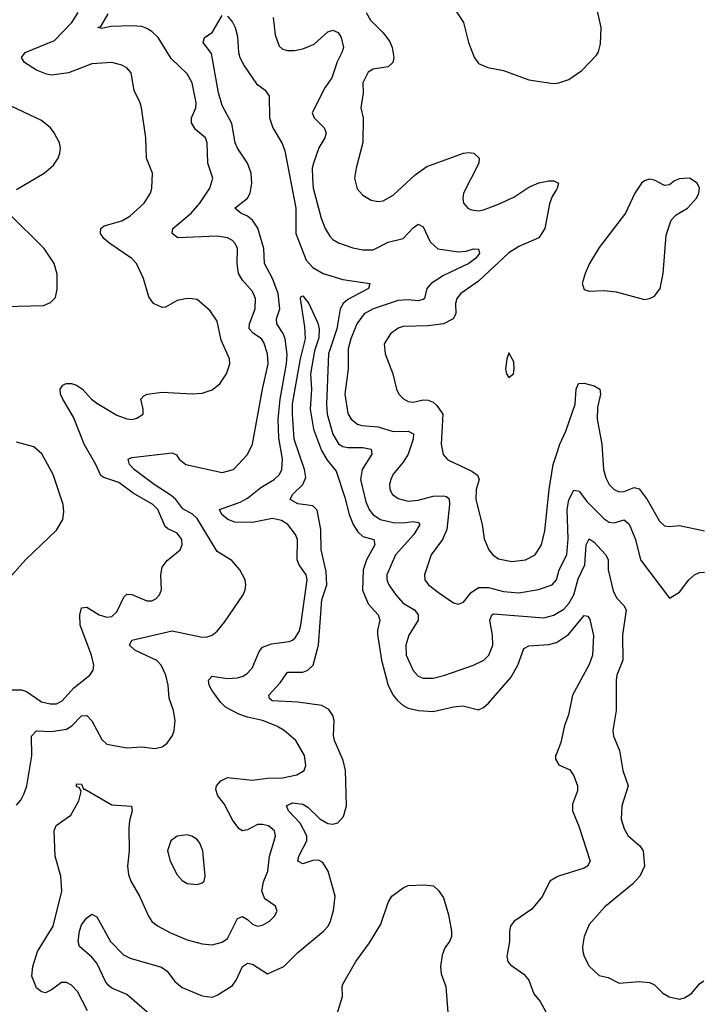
# Model space of a CAD drawing. Header units: inches. Extents: x 1682530 to 1839546, y 640742 to 791647.
# Tile 257 of 656: x 1697863 to 1700573, y 750999 to 754921. Entities that reach past the tile are written whole.
import ezdxf

# ---------------------------------------------------------------- set-up
doc = ezdxf.new("R2010")
doc.units = ezdxf.units.IN
doc.header["$MEASUREMENT"] = 0
doc.layers.add('B6795', color=7, linetype='Continuous')
doc.layers.add('B7705', color=7, linetype='Continuous')

msp = doc.modelspace()

# ---------------------------------------------------------------- linework, layer by layer
at = {"layer": 'B6795', "color": 5}
for points, elevation in [([(1699570, 755002.4), (1699630.1, 754910.1), (1699649.4, 754830), (1699672, 754772), (1699690, 754747), (1699726.8, 754730), (1699790, 754718), (1699890, 754682), (1699987.2, 754667.2), (1700000, 754668.2)], 720), ([(1697830, 752251.7), (1697870, 752251.8), (1697890, 752245.2), (1697950, 752204.3), (1697984.4, 752195.6), (1698010, 752196.4), (1698032.5, 752207.5), (1698079.5, 752260.5), (1698143.1, 752310), (1698155.4, 752330), (1698158.5, 752350), (1698149.1, 752390), (1698103.6, 752510), (1698102.4, 752550), (1698110, 752578.3), (1698130, 752581.5), (1698180.3, 752550), (1698210, 752540.9), (1698230, 752543.8), (1698250, 752562.6), (1698278.4, 752621.6), (1698290, 752633.1), (1698310, 752631.9), (1698370, 752605.8), (1698390, 752606), (1698405.5, 752614.5), (1698420.5, 752630), (1698428.4, 752650), (1698425.1, 752710), (1698430, 752740.7), (1698450, 752766.7), (1698502, 752810), (1698509.8, 752830), (1698508.7, 752850), (1698490, 752875.3), (1698453, 752893), (1698442.9, 752902.9), (1698413.6, 752970), (1698392.9, 752990), (1698314.9, 753034.9), (1698258.1, 753078.1), (1698197.7, 753097.7), (1698185.7, 753105.7), (1698167, 753150), (1698120.5, 753230), (1698077.7, 753337.7), (1698035, 753410), (1698025.7, 753430), (1698023.8, 753450), (1698034.9, 753465.1), (1698047.9, 753472.1), (1698070, 753472.3), (1698090, 753465.6), (1698113.1, 753450), (1698149, 753409), (1698170, 753393.7), (1698250, 753346.5), (1698290, 753331.4), (1698310.8, 753329.2), (1698330, 753333.4), (1698354.7, 753350), (1698355.4, 753370), (1698346, 753410), (1698357.1, 753422.9), (1698370.9, 753429.1), (1698430, 753438), (1698549.7, 753430.3), (1698590, 753434), (1698630, 753446.4), (1698659.6, 753470), (1698686, 753510), (1698700.5, 753550), (1698698.3, 753570), (1698664.8, 753644.8), (1698650, 753720.9), (1698621.8, 753761.8), (1698570, 753806), (1698550, 753809.7), (1698530, 753811.2), (1698490, 753802.3), (1698443.8, 753776.2), (1698430, 753774.6), (1698396.4, 753790), (1698376.8, 753816.8), (1698355.6, 753890), (1698327.8, 753950), (1698310.3, 753970.3), (1698221.7, 754030), (1698198, 754050), (1698184.6, 754070), (1698186, 754090), (1698200.2, 754099.8), (1698270, 754119.5), (1698301.3, 754138.7), (1698359.2, 754190), (1698383.9, 754230), (1698389.8, 754250), (1698392.2, 754310), (1698368.7, 754370), (1698365.8, 754450), (1698348.5, 754570), (1698343.1, 754590), (1698318.4, 754638.4), (1698306.9, 754710), (1698289.8, 754729.8), (1698270, 754740.4), (1698230, 754750.8), (1698150, 754745), (1698058, 754710), (1697990, 754700.5), (1697970, 754703.7), (1697930, 754720.1), (1697882.4, 754750), (1697871, 754770), (1697885.1, 754790), (1698002.2, 754837.8), (1698071, 754910), (1698095.5, 754950)], 680), ([(1697850, 751792.9), (1697867.7, 751812.3), (1697881.6, 751838.4), (1697891.7, 751870), (1697911.4, 751988.6), (1697910, 752066.8), (1697930, 752088.3), (1697990, 752085.4), (1698050, 752095.8), (1698071.5, 752108.5), (1698110, 752147.7), (1698130, 752149.2), (1698150, 752128.9), (1698190, 752053.4), (1698210, 752034.9), (1698290, 752021.5), (1698350, 752024.4), (1698401.6, 752018.4), (1698430, 752024.7), (1698450, 752039.5), (1698471.2, 752070), (1698478, 752090), (1698481.6, 752130), (1698475.8, 752170), (1698458.5, 752218.5), (1698454.4, 752270), (1698445.4, 752310), (1698427, 752350), (1698408.7, 752368.7), (1698322.2, 752410), (1698300.5, 752430), (1698309.7, 752450), (1698470, 752487.5), (1698590, 752462.3), (1698610, 752463.2), (1698629.8, 752470.2), (1698650, 752484.9), (1698679, 752521), (1698753, 752630), (1698761.3, 752650), (1698764.2, 752670), (1698760.5, 752690), (1698739.7, 752730), (1698707.3, 752767.3), (1698650, 752802.5), (1698570, 752934.1), (1698551.4, 752951.4), (1698513.2, 752973.2), (1698485, 753010), (1698466.4, 753026.4), (1698398.4, 753070), (1698319.1, 753130), (1698300.3, 753150), (1698294.7, 753170), (1698310, 753176.8), (1698470, 753196.5), (1698487.4, 753187.4), (1698498.5, 753170), (1698524.4, 753150), (1698670, 753116.9), (1698714.7, 753130), (1698770, 753188.9), (1698790.7, 753230), (1698829.9, 753450), (1698852.3, 753550), (1698850.4, 753590), (1698835.2, 753635.2), (1698826.1, 753650), (1698792.7, 753672.7), (1698776.3, 753690), (1698778.8, 753710), (1698801.3, 753770), (1698802, 753810), (1698790, 753838), (1698750, 753883.8), (1698734.3, 753910), (1698729.1, 753950), (1698730.7, 754010), (1698721, 754030), (1698710, 754041), (1698690, 754052.3), (1698650, 754059.1), (1698492.5, 754052.5), (1698469.8, 754069.8), (1698473.1, 754090), (1698545.8, 754150), (1698579.9, 754190), (1698620.7, 754250), (1698632.2, 754290), (1698612, 754350), (1698609.7, 754430), (1698603, 754450), (1698563.4, 754483.4), (1698547.1, 754510), (1698547.3, 754530), (1698564.6, 754570), (1698566.1, 754590), (1698550.4, 754670), (1698530, 754705.8), (1698465.8, 754765.8), (1698415, 754850), (1698390, 754874.6), (1698370, 754886.6), (1698350, 754893.6), (1698310, 754896.8), (1698226.3, 754893.7), (1698190, 754885.4), (1698174, 754890), (1698185.7, 754894.3), (1698216.1, 754943.9)], 660), ([(1698133.5, 750973.5), (1698092.8, 751050), (1698070, 751075.6), (1698050, 751086.2), (1698030, 751086), (1697990, 751056.9), (1697965.6, 751045.6), (1697949.6, 751049.6), (1697930, 751065.2), (1697911.4, 751111.4), (1697915.1, 751150), (1697934.4, 751210), (1697996.5, 751310), (1698031.5, 751450), (1698027.5, 751510), (1698004.1, 751590), (1698000.7, 751690), (1698008.6, 751711.4), (1698066.8, 751753.2), (1698099.2, 751810), (1698107.5, 751847.5), (1698102, 751862), (1698090, 751867), (1698090, 751878), (1698110, 751876.3), (1698116.9, 751856.9), (1698123.1, 751856.9), (1698230, 751794.3), (1698307.9, 751787.9), (1698311.6, 751770), (1698300.7, 751730), (1698298.4, 751701.6), (1698298.6, 751610), (1698292.4, 751550), (1698296.8, 751516.8), (1698305.6, 751490), (1698340.2, 751430), (1698375.8, 751350), (1698389.5, 751329.5), (1698411.9, 751311.9), (1698463.5, 751283.5), (1698530, 751256.6), (1698590, 751239.8), (1698630, 751236.3), (1698670, 751246.2), (1698690, 751261.5), (1698730, 751341.4), (1698750, 751348.6), (1698770, 751337.5), (1698790, 751318.2), (1698810, 751310.2), (1698830, 751315), (1698858.3, 751330), (1698877.2, 751350), (1698888.2, 751370), (1698881.6, 751390), (1698839.5, 751419.5), (1698827.4, 751450), (1698833.4, 751486.6), (1698851.2, 751530), (1698857.9, 751590), (1698877, 751650), (1698881.1, 751670), (1698878, 751690), (1698854, 751710), (1698830, 751715.8), (1698810, 751716.1), (1698770, 751694.2), (1698750, 751689.8), (1698737.7, 751697.7), (1698711.7, 751731.7), (1698677.4, 751797.4), (1698652, 751830), (1698644.5, 751855.5), (1698647.3, 751870), (1698663.5, 751890), (1698690, 751902.7), (1698790, 751891.5), (1698850, 751899.8), (1698910, 751901.5), (1698966.5, 751913.5), (1698996.3, 751930), (1699002.6, 751950), (1698997.2, 751990), (1698962.2, 752050), (1698916.3, 752090), (1698887.2, 752107.2), (1698829.6, 752130), (1698770, 752142.5), (1698735.2, 752155.2), (1698683.2, 752183.2), (1698662.8, 752202.8), (1698628.4, 752250), (1698618, 752270), (1698614.3, 752290), (1698630, 752305.7), (1698690, 752297.1), (1698730, 752299.4), (1698753.5, 752306.5), (1698770, 752317.7), (1698790, 752341.1), (1698816.1, 752403.9), (1698830, 752422), (1698865.4, 752434.6), (1698936, 752444), (1698950, 752449.2), (1698960.5, 752459.5), (1698975.6, 752484.4), (1698982.2, 752510), (1699007.7, 752690), (1699003.2, 752710), (1698975.4, 752750), (1698967.9, 752770), (1698969.1, 752850), (1698961.4, 752870), (1698930.3, 752910.3), (1698905.8, 752925.8), (1698870, 752934.6), (1698790, 752917.7), (1698719.7, 752919.7), (1698691.3, 752930), (1698668, 752950), (1698659.3, 752970), (1698741.1, 752998.9), (1698770, 753015.1), (1698822.7, 753057.3), (1698876.8, 753090), (1698897.3, 753110), (1698907.2, 753130), (1698909.9, 753170), (1698895, 753255), (1698892, 753330), (1698899.9, 753410), (1698925.7, 753550), (1698927.7, 753587.7), (1698920.1, 753650), (1698911.6, 753671.6), (1698886.6, 753710), (1698886, 753730), (1698899.5, 753770), (1698892.7, 753830), (1698870.3, 753890), (1698838, 753950), (1698835.2, 754010), (1698811.1, 754091.1), (1698790, 754123), (1698770, 754139), (1698743.5, 754150), (1698719.7, 754170), (1698769.9, 754210.1), (1698781.2, 754230), (1698787.9, 754270), (1698784.3, 754310), (1698769.9, 754349.9), (1698730, 754409.8), (1698721.3, 754430), (1698707.7, 754507.7), (1698670, 754579.6), (1698655, 754630), (1698626.6, 754786.6), (1698593.2, 754830), (1698599, 754850), (1698629.4, 754870.6), (1698670, 754938)], 640), ([(1698690, 754934.8), (1698710, 754911), (1698720.7, 754890), (1698730, 754854), (1698734.7, 754790), (1698739.6, 754770), (1698756.8, 754736.8), (1698806.2, 754666.2), (1698840.4, 754640.4), (1698856, 754616), (1698857.5, 754530), (1698871.3, 754490), (1698907.7, 754427.7), (1698918.9, 754398.9), (1698962.2, 754170), (1698962.6, 754070), (1699003.8, 753963.8), (1699030, 753933.9), (1699071.8, 753910), (1699150, 753885.7), (1699257.3, 753870), (1699252, 753850), (1699170, 753806.4), (1699150.6, 753790), (1699138.9, 753770), (1699125.6, 753690), (1699093.3, 753590), (1699085.2, 753390), (1699088, 753350), (1699110.4, 753270.4), (1699132.3, 753232.3), (1699150, 753220.9), (1699170, 753217.1), (1699230, 753217.4), (1699262.6, 753210), (1699265, 753190), (1699227.3, 753130), (1699219.6, 753090), (1699241, 753001), (1699254.4, 752970), (1699268.8, 752950), (1699299.6, 752930), (1699350, 752917.9), (1699390, 752916.6), (1699430, 752922.1), (1699450, 752917.8), (1699455.7, 752910), (1699432.8, 752870), (1699359.8, 752790), (1699325.5, 752710), (1699325.1, 752690), (1699333.1, 752670), (1699360.1, 752630), (1699390, 752597.3), (1699434.5, 752570), (1699450.1, 752550), (1699449.4, 752530), (1699412, 752470), (1699400.9, 752430), (1699401.6, 752390), (1699430, 752328.9), (1699450, 752306.9), (1699470, 752298.2), (1699510, 752299), (1699555.6, 752310), (1699670.4, 752349.6), (1699710.4, 752369.6), (1699730.7, 752390), (1699746.5, 752430), (1699745.3, 752470), (1699735.2, 752530), (1699742.8, 752550), (1699750, 752555), (1699950, 752539), (1699990, 752549.5), (1700000, 752555.5)], 640), ([(1698872.2, 754930), (1698881, 754861), (1698895.9, 754815.9), (1698910, 754803.6), (1698930, 754798.6), (1698957.8, 754797.8), (1698990, 754804.3), (1699036, 754824), (1699090, 754872.1), (1699110, 754879.8), (1699130.6, 754870.6), (1699143.2, 754850), (1699151.8, 754810), (1699145.3, 754790), (1699126.6, 754753.4), (1699106.4, 754690), (1699078.2, 754650), (1699028.1, 754550), (1699035.3, 754530), (1699075, 754490), (1699083.8, 754470), (1699078.4, 754450), (1699054, 754410), (1699032.9, 754350), (1699028.3, 754330), (1699028.4, 754290), (1699031.4, 754250), (1699063.8, 754130), (1699079.2, 754090), (1699098.6, 754058.6), (1699110, 754045.8), (1699132.9, 754032.9), (1699190, 754011.8), (1699230, 754004.6), (1699270, 754004.2), (1699330, 754034.4), (1699390, 754049.4), (1699430, 754091.4), (1699450, 754106), (1699470, 754095.8), (1699496.8, 754036.8), (1699527.7, 754007.7), (1699610, 753996), (1699640.9, 753999.1), (1699670, 754008), (1699690, 754007.3), (1699694.2, 753990), (1699678.4, 753970), (1699651, 753950), (1699550, 753901.5), (1699500.8, 753870), (1699484.2, 753850), (1699474.5, 753810), (1699470, 753806.1), (1699450, 753801.5), (1699410, 753805), (1699370, 753802.1), (1699270.8, 753769.2), (1699235.2, 753750), (1699205.4, 753710), (1699181.7, 753650), (1699171.6, 753610), (1699171.2, 753530), (1699157.5, 753430), (1699170, 753352.4), (1699182.7, 753330), (1699207.8, 753310), (1699225.3, 753305.3), (1699290, 753299.5), (1699350, 753280.4), (1699410, 753281.7), (1699431.4, 753271.4), (1699430.1, 753250), (1699410.1, 753189.9), (1699390, 753158.4), (1699350, 753110.8), (1699340.9, 753090), (1699335.1, 753070), (1699336.8, 753050), (1699347.1, 753030), (1699370, 753013.5), (1699410, 753003.2), (1699450, 753007.6), (1699510, 753023.3), (1699550, 753024.3), (1699562.2, 753022.2), (1699572.8, 753012.8), (1699574.8, 752990), (1699564.3, 752890), (1699546.4, 752850), (1699502, 752790), (1699475.4, 752710), (1699476.5, 752690), (1699491.2, 752670), (1699530, 752638.9), (1699590, 752598.5), (1699610, 752592.9), (1699630, 752600.9), (1699660.8, 752639.2), (1699690, 752659), (1699730, 752660.1), (1699790, 752643), (1699850, 752638.6), (1699929, 752651), (1699983.1, 752670), (1699999.9, 752690), (1700000, 752690.5)], 660), ([(1699242.5, 754950), (1699259.3, 754919.3), (1699310, 754868.6), (1699335.5, 754835.5), (1699346.4, 754810), (1699352.8, 754770), (1699348.6, 754750), (1699330, 754733.9), (1699270, 754724.4), (1699250, 754712.1), (1699229.3, 754670), (1699230.2, 754630), (1699222, 754570), (1699230.2, 754530), (1699228.7, 754431.3), (1699202.2, 754330), (1699196.5, 754290), (1699207.2, 754247.2), (1699230, 754221.7), (1699262.3, 754202.3), (1699290, 754196.5), (1699310, 754199.6), (1699350, 754222.3), (1699437.4, 754302.6), (1699483.8, 754336.2), (1699630, 754389.2), (1699650, 754391.9), (1699670.6, 754390), (1699692, 754370), (1699691.6, 754350), (1699630.2, 754230), (1699627.2, 754210), (1699630.3, 754190), (1699649.3, 754169.3), (1699663.4, 754163.4), (1699690, 754160.2), (1699710, 754164.2), (1699770, 754185.7), (1699830, 754214.2), (1699890, 754254.4), (1699930, 754271.6), (1699970, 754279.7), (1699990, 754279), (1700000, 754274)], 680), ([(1697850, 754244.5), (1697961, 754310), (1697998.1, 754341.9), (1698016.4, 754370), (1698023.1, 754390), (1698025.3, 754410), (1698021.4, 754430), (1698001.2, 754470), (1697985.8, 754490), (1697950, 754519), (1697830, 754576.2)], 720), ([(1700000, 754244.7), (1699983.2, 754216.8), (1699972.7, 754187.3), (1699954.5, 754090), (1699930, 754051.7), (1699850, 754017.9), (1699810, 753992.3), (1699690, 753880.2), (1699619.7, 753830), (1699603, 753810), (1699598.4, 753790), (1699599.8, 753750), (1699588.6, 753730), (1699550, 753709.3), (1699490, 753702), (1699390, 753698.5), (1699370, 753692.5), (1699339, 753670), (1699314.9, 753630), (1699317.8, 753590), (1699348.9, 753510), (1699362.8, 753450), (1699372.9, 753430), (1699390.9, 753410.9), (1699410, 753400.7), (1699430, 753397.7), (1699470, 753406.6), (1699490, 753405.9), (1699510, 753397.6), (1699524.1, 753384.1), (1699548.4, 753350), (1699541.2, 753230), (1699549.5, 753189.5), (1699567.9, 753167.9), (1699663, 753123), (1699686.4, 753106.4), (1699692.6, 753090), (1699680.7, 753050), (1699679.5, 753010), (1699704.7, 752910), (1699712.7, 752852.7), (1699730.3, 752810), (1699747, 752790), (1699770, 752773.8), (1699822.6, 752762.6), (1699876.9, 752770), (1699915.1, 752790), (1699941, 752830), (1699954.5, 752885.5), (1699970.8, 753049.2), (1699987.5, 753150), (1700000, 753189.3)], 680), ([(1697750, 753776.8), (1697957.6, 753782.4), (1697985.9, 753794.1), (1698005.3, 753814.7), (1698012.9, 753847.1), (1698012.7, 753907.3), (1698000.9, 753950), (1697960.2, 754010), (1697818.7, 754150)], 720), ([(1698438.4, 750910), (1698290, 751038), (1698230, 751064.1), (1698215.7, 751075.7), (1698204.7, 751090), (1698170, 751162.7), (1698150, 751187.2), (1698101.8, 751230), (1698096, 751250), (1698101.2, 751290), (1698110, 751315.3), (1698130, 751343.7), (1698150, 751358), (1698170, 751348.4), (1698224.7, 751250), (1698276.4, 751196.4), (1698303.3, 751183.3), (1698427.6, 751147.6), (1698450, 751131.1), (1698481.4, 751090), (1698510, 751066.8), (1698590, 751032.8), (1698630, 751027.6), (1698650, 751035.2), (1698710, 751074.7), (1698724.6, 751095.4), (1698750, 751150.2), (1698770, 751163.5), (1698790, 751158.9), (1698850, 751120.9), (1698914.5, 751150), (1698970, 751205.2), (1699073.3, 751290), (1699091.3, 751310), (1699100.2, 751330), (1699112.5, 751372.5), (1699119.1, 751430), (1699091.4, 751530), (1699070, 751564.5), (1699052.8, 751572.8), (1699030, 751572.3), (1698990, 751559.4), (1698971.1, 751570), (1698974.1, 751590), (1699006, 751650), (1699005.8, 751670), (1698980.3, 751720.2), (1698933.8, 751770), (1698925.1, 751790), (1698950, 751801.8), (1698990, 751797.1), (1699010, 751785), (1699057.8, 751737.8), (1699090, 751719.6), (1699110, 751716.4), (1699130, 751722.6), (1699152.4, 751747.6), (1699164.4, 751790), (1699160.4, 751930), (1699150.5, 751970), (1699116.6, 752050), (1699113.1, 752070), (1699115.4, 752130), (1699110.4, 752150), (1699093.6, 752173.6), (1699065.6, 752190), (1698970, 752202.6), (1698868.5, 752208.5), (1698857.6, 752217.6), (1698854.6, 752230), (1698899.8, 752280.2), (1698930, 752321.7), (1698990, 752322.5), (1699010, 752330.7), (1699031, 752350), (1699052.3, 752430), (1699066.7, 752610), (1699085.5, 752670), (1699083.4, 752723.4), (1699063.8, 752810), (1699062.8, 752890), (1699047.8, 752967.8), (1699030, 752985.2), (1698970, 752992.8), (1698940.3, 753010), (1698949.8, 753030), (1698990.6, 753069.4), (1699002, 753098), (1698996.5, 753130), (1698956.6, 753250), (1698949.1, 753350), (1698950, 753390.4), (1698981.5, 753570), (1699001.1, 753650), (1698998.3, 753698.3), (1698981.6, 753810), (1698982.4, 753817.6), (1698990, 753820.5), (1699014, 753790), (1699050, 753712.2), (1699055.9, 753690), (1699053.8, 753653.8), (1699037.3, 753602.7), (1699021.5, 753510), (1699024.4, 753450), (1699020.3, 753370), (1699032.9, 753290), (1699064.7, 753204.7), (1699087.2, 753167.2), (1699122.6, 753122.6), (1699157.5, 753017.5), (1699174.5, 752950), (1699190.3, 752910.3), (1699210, 752880.7), (1699230, 752862.2), (1699273.7, 752850), (1699277.4, 752830), (1699244.3, 752770), (1699230.5, 752730), (1699228.6, 752648.6), (1699250, 752594.5), (1699290.2, 752550), (1699297.3, 752530), (1699287.3, 752490), (1699287.9, 752472.1), (1699304.1, 752370), (1699330, 752269.1), (1699349.6, 752230), (1699366.8, 752210), (1699390, 752189.6), (1699410, 752179.1), (1699451, 752169), (1699510, 752165.3), (1699590, 752184.3), (1699627.7, 752187.7), (1699690, 752172), (1699710, 752180.9), (1699730, 752198.3), (1699818.9, 752301.1), (1699846.1, 752350), (1699870, 752416.9), (1699890, 752426.8), (1699970, 752431.8), (1699999.4, 752440.6), (1700000, 752441)], 620), ([(1697813.2, 752686.8), (1697886.3, 752770), (1698010, 752887.6), (1698034.6, 752930), (1698039.2, 752960.8), (1698035.9, 752990), (1697996.5, 753110), (1697951.7, 753191.7), (1697919.9, 753219.9), (1697850, 753237.7)], 720), ([(1700000, 751997.5), (1699996.9, 751990), (1699996.1, 751976.1), (1700000, 751969.6)], 620), ([(1699097, 750863), (1699147.8, 751030), (1699146.5, 751070), (1699150, 751079.3), (1699201.8, 751170), (1699256.1, 751243.9), (1699300.8, 751319.2), (1699330, 751405.5), (1699344.4, 751430), (1699390, 751463.7), (1699410, 751472.5), (1699475.2, 751475.2), (1699511, 751471), (1699530, 751453), (1699550, 751424), (1699570, 751356), (1699582.8, 751290), (1699582.4, 751270), (1699574, 751250), (1699555.3, 751224.7), (1699544.7, 751195.3), (1699538.1, 751150), (1699541.2, 751121.2), (1699559.8, 751070), (1699568.7, 750950)], 580), ([(1700000, 751505.4), (1699973.4, 751490), (1699944.2, 751430), (1699902, 751378), (1699830, 751329.6), (1699817.8, 751310), (1699812.9, 751290), (1699812.8, 751250), (1699802.3, 751190), (1699807.2, 751170), (1699817.1, 751157.1), (1699870, 751119.6), (1699890, 751094.9), (1699910, 751040.4), (1699935.6, 751010), (1699957.6, 750970), (1700000, 750939.5)], 620)]:
    msp.add_lwpolyline(points, dxfattribs=dict(at, elevation=elevation))
for points, elevation in [([(1699810, 753594), (1699802, 753570), (1699797.3, 753530), (1699800.7, 753510), (1699810, 753496), (1699828.7, 753510), (1699831.3, 753530), (1699830, 753558)], 720), ([(1698530, 751673.7), (1698490, 751669.7), (1698464.9, 751650), (1698451.8, 751610), (1698462.3, 751570), (1698490, 751515.5), (1698510, 751492.2), (1698530, 751481.1), (1698570, 751476.3), (1698590, 751482.8), (1698597.2, 751490), (1698602, 751510), (1698591.9, 751610), (1698580.7, 751640.7), (1698570, 751655.8), (1698548.7, 751668.7)], 660)]:
    msp.add_lwpolyline(points, close=True, dxfattribs=dict(at, elevation=elevation))
at = {"layer": 'B7705', "color": 5}
for points, elevation in [([(1700000, 754668.2), (1700010, 754668.9), (1700050, 754683.2), (1700101.8, 754718.2), (1700160.1, 754779.9), (1700167.6, 754792.4), (1700175.3, 754824.7), (1700178.5, 754890), (1700156.2, 754990)], 720), ([(1700000, 754274), (1700008, 754270), (1700003.2, 754250), (1700000, 754244.7)], 680), ([(1700000, 753189.3), (1700013, 753230), (1700037.6, 753282.4), (1700074.6, 753390), (1700078.5, 753450), (1700087.5, 753472.5), (1700110, 753472.7), (1700150, 753463.2), (1700172.4, 753450), (1700175.2, 753430), (1700163.3, 753376.7), (1700161.8, 753330), (1700180.9, 753230), (1700187.3, 753130), (1700196.5, 753096.5), (1700210, 753069.1), (1700230, 753049.2), (1700250, 753040.6), (1700270, 753042.3), (1700310, 753057.6), (1700330, 753052.8), (1700361.1, 753010), (1700410, 752924), (1700430, 752905.2), (1700450, 752902), (1700490, 752905.8), (1700590, 752885.8)], 680), ([(1700000, 752690.5), (1700011, 752730), (1700041.6, 752790), (1700046.5, 752853.5), (1700042.7, 752970), (1700050, 753008.8), (1700070, 753047.4), (1700090, 753043.1), (1700121.6, 753001.6), (1700190, 752932.8), (1700210, 752919.5), (1700230, 752917.2), (1700270, 752928.4), (1700290, 752911.6), (1700315, 752850), (1700334.2, 752770), (1700450, 752617.3), (1700490, 752640.4), (1700526.9, 752690), (1700550, 752710.2), (1700570, 752719), (1700590, 752720.5)], 660), ([(1700000, 752555.5), (1700030, 752573.5), (1700050, 752595.9), (1700068.8, 752630), (1700086.1, 752693.9), (1700112.9, 752750), (1700118, 752830), (1700130, 752853), (1700150, 752840.1), (1700178.2, 752810), (1700196.3, 752790), (1700206.4, 752770), (1700206.4, 752730), (1700225.8, 752645.8), (1700238.9, 752618.9), (1700268.3, 752588.3), (1700277.6, 752570), (1700262.5, 752470), (1700263.8, 752370), (1700241.1, 752310), (1700238, 752290), (1700238, 752170), (1700224.2, 752090), (1700227.1, 752067.1), (1700251.3, 752010), (1700264.9, 751930), (1700285.4, 751870), (1700260.2, 751790), (1700257.3, 751737.3), (1700270, 751698), (1700286.3, 751670), (1700332.7, 751630), (1700346, 751610), (1700350.5, 751550), (1700332.4, 751510), (1700302.6, 751477.4), (1700193, 751387), (1700130, 751317.4), (1700110.2, 751270), (1700103.2, 751230), (1700105.3, 751210), (1700110.3, 751190), (1700130, 751150.6), (1700170, 751113.7), (1700205.5, 751105.5), (1700250, 751083.1), (1700330, 751090.4), (1700370, 751086.4), (1700390, 751077.1), (1700423.9, 751043.9), (1700449.1, 751029.1), (1700490, 751020.3), (1700510, 751025.3), (1700537.2, 751042.7), (1700570, 751080.7), (1700587.5, 751092.5)], 640), ([(1700000, 752441), (1700047.8, 752472.2), (1700110, 752547.9), (1700124.8, 752544.8), (1700132.5, 752532.5), (1700147.9, 752467.9), (1700143.4, 752390), (1700130, 752352.9), (1700064.5, 752230), (1700048, 752152), (1700032.6, 752110), (1700018.1, 752041.9), (1700000, 751997.5)], 620), ([(1700000, 751969.6), (1700010, 751953), (1700053.1, 751933.1), (1700068.7, 751908.7), (1700083.6, 751870), (1700084.4, 751850), (1700063.4, 751796.6), (1700064.3, 751770), (1700089.5, 751709.5), (1700134.7, 751570), (1700123.6, 751550), (1700110, 751541.3), (1700008, 751510), (1700000, 751505.4)], 620)]:
    msp.add_lwpolyline(points, dxfattribs=dict(at, elevation=elevation))
at = {"layer": 'B7705', "color": 5, "elevation": 720}
msp.add_lwpolyline([(1700530, 754289.6), (1700490, 754287.8), (1700470, 754279.6), (1700450, 754263.7), (1700430, 754260.7), (1700390, 754281.7), (1700370, 754286), (1700350, 754279.2), (1700338.9, 754270), (1700312.1, 754230), (1700274.5, 754150), (1700170, 754013.7), (1700132.1, 753950), (1700114.4, 753910), (1700103.1, 753870), (1700110, 753846.4), (1700130, 753840.3), (1700190, 753842.3), (1700237.3, 753837.3), (1700350, 753806.7), (1700370, 753810.3), (1700390, 753820.3), (1700412.8, 753850), (1700425.3, 753910), (1700436.8, 754063.2), (1700456.8, 754123.2), (1700476.2, 754143.8), (1700522, 754170), (1700557.6, 754210), (1700567.3, 754230), (1700569.6, 754250), (1700560.9, 754270)], close=True, dxfattribs=at)

doc.saveas('drawing.dxf')
